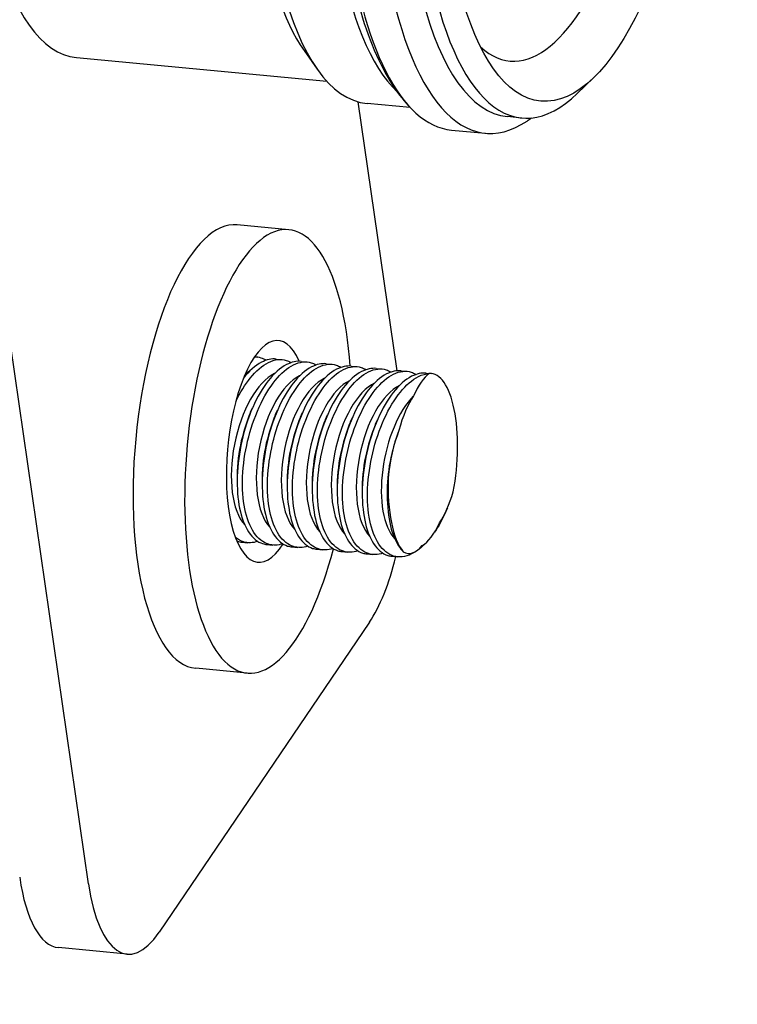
# Model space of a CAD drawing. Header units: inches. Extents: x 36 to 1719, y -84 to 1122.
# Tile 473 of 571: x 648.99 to 651.4, y 804.35 to 807.67. Entities that reach past the tile are written whole.
import ezdxf

# ---------------------------------------------------------------- set-up
doc = ezdxf.new("R2010")
doc.units = ezdxf.units.IN
doc.header["$LTSCALE"] = 48
doc.header["$MEASUREMENT"] = 0
doc.layers.add('Dimension (ANSI)', color=7, linetype='Continuous', lineweight=25)
doc.layers.add('Visible (ANSI)', color=7, linetype='Continuous', lineweight=30)
doc.styles.add('Note Text (ANSI)', font='tahoma.ttf')
doc.dimstyles.new('Architectural (ANSI)', dxfattribs={"dimscale": 48, "dimtxt": 0.125, "dimasz": 0.098425, "dimexe": 0.125, "dimexo": 0.0625, "dimgap": 0.031496, "dimtad": 0, "dimtih": 1, "dimtoh": 1, "dimdec": 4, "dimrnd": 1e-08, "dimzin": 3, "dimdsep": 46, "dimlunit": 4, "dimtxsty": 'Note Text (ANSI)', "dimcen": 0.09, "dimdle": 0.393701, "dimclrd": 256, "dimclre": 256, "dimclrt": 256, "dimadec": 0, "dimazin": 3, "dimtfac": 0.96, "dimtofl": 0, "dimtmove": 0, "dimatfit": 3, "dimfxl": 1, "dimfrac": 2, "dimtolj": 1, "dimtzin": 12, "dimlwd": -1, "dimlwe": -1, "dimarcsym": 0})

# ---------------------------------------------------------------- blocks, each defined once
blk = doc.blocks.new('*D22')
at = {"layer": 'Defpoints', "color": 0, "transparency": 16777216}
for p in [(702.0142, 1001.0529), (609.7408, 760.4914), (738.9177, 760.4914)]:
    blk.add_point(p, dxfattribs=at)
at = {"layer": 'Dimension (ANSI)', "transparency": 16777216}
for p, q in [((699.0142, 1001.0529), (603.7408, 1001.0529)), ((609.7408, 996.3285), (609.7408, 900.5717)), ((609.7408, 765.2158), (609.7408, 889.9726)), ((735.9177, 760.4914), (603.7408, 760.4914))]:
    blk.add_line(p, q, dxfattribs=at)
for points in [[(608.9534, 996.3285), (610.5282, 996.3285), (609.7408, 1001.0529)], [(608.9534, 765.2158), (610.5282, 765.2158), (609.7408, 760.4914)]]:
    blk.add_solid(points, dxfattribs=at)
at = {"layer": 'Dimension (ANSI)', "transparency": 16777216, "insert": (589.7824, 899.0599), "char_height": 6, "attachment_point": 1, "style": 'Note Text (ANSI)'}
blk.add_mtext('\\A1;20\'-0 9/16"', dxfattribs=at)

msp = doc.modelspace()

# ---------------------------------------------------------------- linework, layer by layer
at = {"layer": 'Visible (ANSI)'}
for p, q in [((649.21689, 804.76083), (648.75636, 807.94276)), ((649.17663, 807.54341), (650.01999, 807.46428)), ((649.94381, 807.56666), (649.98749, 807.50479)), ((650.91874, 807.47518), (650.86431, 807.42252)), ((650.12474, 807.39468), (650.25588, 806.48853)), ((650.301, 807.37514), (650.15583, 807.38876)), ((650.67732, 807.33983), (650.62911, 807.34435)), ((650.4405, 807.29928), (650.5548, 807.28855)), ((649.89221, 806.96362), (649.71838, 806.97993)), ((649.77609, 806.53509), (649.785, 806.53426)), ((649.84959, 806.52819), (649.86928, 806.52635)), ((649.93387, 806.52029), (649.95356, 806.51844)), ((650.01815, 806.51238), (650.03784, 806.51053)), ((650.10243, 806.50447), (650.12213, 806.50262)), ((650.18671, 806.49656), (650.20641, 806.49472)), ((650.271, 806.48865), (650.29069, 806.48681)), ((650.35528, 806.48075), (650.37283, 806.4791)), ((649.76318, 806.34868), (649.76955, 806.36334)), ((649.84746, 806.34077), (649.85383, 806.35544)), ((649.93174, 806.33286), (649.93811, 806.34753)), ((650.01602, 806.32495), (650.02239, 806.33962)), ((650.1003, 806.31705), (650.10667, 806.33171)), ((650.18458, 806.30914), (650.19095, 806.3238)), ((649.71788, 806.12238), (649.71811, 806.10647)), ((649.80216, 806.11447), (649.80239, 806.09856)), ((649.88644, 806.10656), (649.88667, 806.09065)), ((649.97072, 806.09865), (649.97096, 806.08274)), ((650.05501, 806.09074), (650.05524, 806.07483)), ((650.13929, 806.08284), (650.13952, 806.06693)), ((650.22357, 806.07493), (650.2238, 806.05902)), ((650.4265, 806.0257), (650.42357, 806.01895)), ((649.73386, 805.91131), (649.75356, 805.90946)), ((649.81814, 805.9034), (649.83784, 805.90155)), ((649.90243, 805.89549), (649.92212, 805.89364)), ((649.98671, 805.88758), (650.0064, 805.88574)), ((650.07099, 805.87968), (650.09068, 805.87783)), ((650.15527, 805.87177), (650.17496, 805.86992)), ((650.23955, 805.86386), (650.25924, 805.86201)), ((650.16364, 805.64151), (649.45536, 804.59756)), ((649.75208, 805.47018), (649.57825, 805.48649)), ((649.34725, 804.524), (649.11547, 804.54575))]:
    msp.add_line(p, q, dxfattribs=at)
for centre, major_axis, ratio, start_param, end_param in [((650.67742, 808.59531), (0.12261, 1.30676), 0.3645925, 5.9952665, 9.7126967), ((650.56312, 808.60604), (0.12261, 1.30676), 0.3645925, 0, 3.1415927), ((650.7941, 808.58436), (0.11677, 1.24453), 0.3645925, 5.8808768, 9.8270865), ((649.28757, 808.72572), (-0.11093, -1.18231), 0.3645925, 3.1415927, 6.2831853), ((650.2726, 808.63329), (-0.11677, -1.24453), 0.3645925, 3.1415927, 6.2831853), ((650.74589, 808.58889), (-0.11677, -1.24453), 0.3645925, 3.1415927, 6.2831853), ((650.49465, 808.61246), (-0.11677, -1.24453), 0.3645925, 3.4202706, 6.0045074), ((650.21466, 808.63873), (-0.11093, -1.18231), 0.3645925, 3.5439012, 5.8808768), ((650.21466, 808.63873), (0.11093, 1.18231), 0.3645925, 0.4023085, 2.7392841), ((650.73615, 808.5898), (0.09926, 1.05785), 0.3645925, 2.8740725, 6.5507055), ((649.82214, 806.2169), (0.07006, 0.74672), 0.3645925, 5.1420336, 10.57559), ((649.64831, 806.23321), (-0.07006, -0.74672), 0.3645925, 3.1415927, 6.2831853), ((649.82214, 806.2169), (-0.03503, -0.37336), 0.3645925, 2.554235, 6.9025982), ((649.83384, 806.21685), (-0.05378, -0.26869), 0.4639027, 3.4744499, 5.9624421), ((649.74956, 806.22476), (0.05378, 0.26869), 0.4639027, 0.3328573, 0.4369554), ((650.36838, 806.21249), (0.03109, 0.27738), 0.3670616, 0.3230366, 0.8500742), ((650.34363, 806.16797), (0.02919, 0.31113), 0.3645925, 4.4639734, 6.3470018), ((649.91812, 806.20894), (-0.05378, -0.26869), 0.4639027, 3.4744499, 5.9624421), ((650.0024, 806.20103), (-0.05378, -0.26869), 0.4639027, 3.4744499, 5.9624421), ((650.08669, 806.19313), (-0.05378, -0.26869), 0.4639027, 3.4744499, 5.9624421), ((650.17097, 806.18522), (-0.05378, -0.26869), 0.4639027, 3.4744499, 5.9624421), ((650.25525, 806.17731), (-0.05378, -0.26869), 0.4639027, 3.4744499, 5.9624421), ((650.33953, 806.1694), (-0.05378, -0.26869), 0.4639027, 3.7501769, 5.9624421), ((650.34394, 806.16852), (-0.0269, -0.27389), 0.3652684, 3.7136684, 4.3001479), ((649.85358, 806.2129), (0.05378, 0.26869), 0.4639027, 1.1361161, 2.0054765), ((649.93787, 806.20499), (0.05378, 0.26869), 0.4639027, 1.1361161, 2.0054765), ((650.02215, 806.19708), (0.05378, 0.26869), 0.4639027, 1.1361161, 2.0054765), ((650.10643, 806.18917), (0.05378, 0.26869), 0.4639027, 1.1361161, 2.0054765), ((650.19071, 806.18127), (0.05378, 0.26869), 0.4639027, 1.1361161, 2.0054765), ((650.27499, 806.17336), (0.05378, 0.26869), 0.4639027, 1.1361161, 2.0054765), ((650.35927, 806.16545), (0.05378, 0.26869), 0.4639027, 1.1950637, 2.0054765), ((650.32151, 806.12815), (-0.02853, -0.25461), 0.3670616, 4.0791773, 4.7529531), ((650.34363, 806.16797), (-0.02919, -0.31113), 0.3645925, 4.8743702, 5.9366051), ((650.36838, 806.21249), (0.03109, 0.27738), 0.3670616, 3.7336431, 4.2606807), ((650.34394, 806.16852), (-0.0269, -0.27389), 0.3652684, 0.2411109, 0.8275904), ((650.32151, 806.12815), (-0.02853, -0.25461), 0.3670616, 6.1139496, 6.7877254), ((650.10223, 806.06576), (-0.04671, -0.49781), 0.3645925, 0.5856893, 1.1849056), ((649.16218, 805.04356), (-0.04671, -0.49781), 0.3645925, 5.2980783, 6.2831853), ((649.39396, 805.02182), (-0.04671, -0.49781), 0.3645925, 5.2980783, 6.8688746)]:
    msp.add_ellipse(centre, major_axis=major_axis, ratio=ratio, start_param=start_param, end_param=end_param, dxfattribs=at)
msp.add_ellipse((650.85204, 808.57893), major_axis=(0.11093, 1.18231), ratio=0.3645925, dxfattribs=at)
for points, knots in [([(650.54539, 809.8717), (650.48223, 809.82954), (650.42776, 809.769), (650.32101, 809.60872), (650.27047, 809.50373), (650.18507, 809.26973), (650.14981, 809.14204), (650.09554, 808.87518), (650.07626, 808.73635), (650.05469, 808.4595), (650.05234, 808.32153), (650.06491, 808.05832), (650.07993, 807.93326), (650.12753, 807.70566), (650.16029, 807.60383), (650.2329, 807.45909), (650.26787, 807.40734), (650.31026, 807.36576)], [5.9782112, 5.9782112, 5.9782112, 5.9782112, 6.2854257, 6.2854257, 6.6376914, 6.6376914, 6.9744218, 6.9744218, 7.30444, 7.30444, 7.6330701, 7.6330701, 7.9641471, 7.9641471, 8.3037216, 8.3037216, 8.5439663, 8.5439663, 8.5439663, 8.5439663]), ([(649.71324, 806.38498), (649.72826, 806.41592), (649.74528, 806.44304), (649.78114, 806.48737), (649.8025, 806.5062), (649.84448, 806.52706), (649.86511, 806.52908), (649.88854, 806.52193), (649.89422, 806.51931), (649.89975, 806.51586)], [0.93306401, 0.93306401, 0.93306401, 0.93306401, 1.2036939, 1.2036939, 1.5062058, 1.5062058, 1.80871769, 1.80871769, 1.90696744, 1.90696744, 1.90696744, 1.90696744]), ([(649.93386, 806.52025), (649.91843, 806.52163), (649.9015, 806.51816), (649.86314, 806.49838), (649.84165, 806.47902), (649.80428, 806.4316), (649.78582, 806.40047), (649.75477, 806.32965), (649.74219, 806.28997), (649.72521, 806.21381), (649.71963, 806.17222), (649.71708, 806.09332), (649.72009, 806.05601), (649.72632, 806.02535), (649.73255, 805.99469), (649.74283, 805.9666), (649.76984, 805.92516), (649.78658, 805.9118), (649.80845, 805.90485), (649.81322, 805.90389), (649.81815, 805.90345)], [3.0791649, 3.0791649, 3.0791649, 3.0791649, 3.3201859, 3.3201859, 3.6225087, 3.6225087, 3.9209633, 3.9209633, 4.2194178, 4.2194178, 4.5160452, 4.5160452, 4.8126726, 4.8126726, 4.8126726, 5.1092999, 5.1092999, 5.4059273, 5.4059273, 5.4843754, 5.4843754, 5.4843754, 5.4843754]), ([(649.74365, 806.02372), (649.73737, 806.05461), (649.73458, 806.09219), (649.73801, 806.17158), (649.74423, 806.21337), (649.76256, 806.29013), (649.77597, 806.33019), (649.80847, 806.40143), (649.82754, 806.43263), (649.86542, 806.47947), (649.88678, 806.49829), (649.92876, 806.51915), (649.94939, 806.52117), (649.97282, 806.51402), (649.9785, 806.51141), (649.98403, 806.50795)], [0, 0, 0, 0, 0.2988444, 0.2988444, 0.5976889, 0.5976889, 0.9006914, 0.9006914, 1.2036939, 1.2036939, 1.5062058, 1.5062058, 1.8087177, 1.8087177, 1.9069674, 1.9069674, 1.9069674, 1.9069674]), ([(649.84958, 806.52816), (649.83415, 806.52954), (649.81722, 806.52607), (649.77912, 806.50643), (649.75791, 806.48741), (649.73928, 806.46396)], [3.07916492, 3.07916492, 3.07916492, 3.07916492, 3.32018591, 3.32018591, 3.61872141, 3.61872141, 3.61872141, 3.61872141]), ([(649.81547, 806.52377), (649.81018, 806.52708), (649.80475, 806.52961), (649.79187, 806.53371), (649.78394, 806.53476), (649.77568, 806.53443)], [5.31186862, 5.31186862, 5.31186862, 5.31186862, 5.40592727, 5.40592727, 5.53284566, 5.53284566, 5.53284566, 5.53284566]), ([(650.01815, 806.51234), (650.00271, 806.51372), (649.98578, 806.51026), (649.94742, 806.49047), (649.92594, 806.47111), (649.88857, 806.42369), (649.8701, 806.39256), (649.83905, 806.32174), (649.82647, 806.28206), (649.80949, 806.2059), (649.80392, 806.16432), (649.80136, 806.08542), (649.80437, 806.0481), (649.8106, 806.01744), (649.81683, 805.98678), (649.82711, 805.95869), (649.85412, 805.91725), (649.87086, 805.90389), (649.89273, 805.89694), (649.8975, 805.89598), (649.90243, 805.89554)], [3.0791649, 3.0791649, 3.0791649, 3.0791649, 3.3201859, 3.3201859, 3.6225087, 3.6225087, 3.9209633, 3.9209633, 4.2194178, 4.2194178, 4.5160452, 4.5160452, 4.8126726, 4.8126726, 4.8126726, 5.1092999, 5.1092999, 5.4059273, 5.4059273, 5.4843754, 5.4843754, 5.4843754, 5.4843754]), ([(649.82793, 806.01581), (649.82166, 806.0467), (649.81886, 806.08429), (649.82229, 806.16367), (649.82851, 806.20547), (649.84684, 806.28223), (649.86026, 806.32228), (649.89275, 806.39353), (649.91182, 806.42472), (649.9497, 806.47156), (649.97106, 806.49039), (650.01304, 806.51124), (650.03367, 806.51326), (650.0571, 806.50611), (650.06279, 806.5035), (650.06831, 806.50004)], [0, 0, 0, 0, 0.2988444, 0.2988444, 0.5976889, 0.5976889, 0.9006914, 0.9006914, 1.2036939, 1.2036939, 1.5062058, 1.5062058, 1.8087177, 1.8087177, 1.9069674, 1.9069674, 1.9069674, 1.9069674]), ([(650.10243, 806.50444), (650.08699, 806.50582), (650.07006, 806.50235), (650.0317, 806.48256), (650.01022, 806.4632), (649.97285, 806.41578), (649.95438, 806.38465), (649.92333, 806.31384), (649.91075, 806.27415), (649.89377, 806.19799), (649.8882, 806.15641), (649.88564, 806.07751), (649.88865, 806.04019), (649.89488, 806.00953), (649.90111, 805.97887), (649.91139, 805.95078), (649.9384, 805.90934), (649.95514, 805.89599), (649.97701, 805.88903), (649.98179, 805.88807), (649.98672, 805.88763)], [3.0791649, 3.0791649, 3.0791649, 3.0791649, 3.3201859, 3.3201859, 3.6225087, 3.6225087, 3.9209633, 3.9209633, 4.2194178, 4.2194178, 4.5160452, 4.5160452, 4.8126726, 4.8126726, 4.8126726, 5.1092999, 5.1092999, 5.4059273, 5.4059273, 5.4843754, 5.4843754, 5.4843754, 5.4843754]), ([(649.91222, 806.00791), (649.90594, 806.0388), (649.90314, 806.07638), (649.90658, 806.15576), (649.91279, 806.19756), (649.93112, 806.27432), (649.94454, 806.31437), (649.97703, 806.38562), (649.9961, 806.41681), (650.03398, 806.46365), (650.05534, 806.48248), (650.09732, 806.50333), (650.11795, 806.50536), (650.14138, 806.4982), (650.14707, 806.49559), (650.15259, 806.49213)], [0, 0, 0, 0, 0.2988444, 0.2988444, 0.5976889, 0.5976889, 0.9006914, 0.9006914, 1.2036939, 1.2036939, 1.5062058, 1.5062058, 1.8087177, 1.8087177, 1.9069674, 1.9069674, 1.9069674, 1.9069674]), ([(650.18671, 806.49653), (650.17127, 806.49791), (650.15434, 806.49444), (650.11598, 806.47466), (650.0945, 806.45529), (650.05713, 806.40787), (650.03866, 806.37674), (650.00762, 806.30593), (649.99503, 806.26624), (649.97805, 806.19008), (649.97248, 806.1485), (649.96992, 806.0696), (649.97293, 806.03229), (649.97916, 806.00162), (649.98539, 805.97096), (649.99567, 805.94288), (650.02268, 805.90144), (650.03942, 805.88808), (650.06129, 805.88112), (650.06607, 805.88017), (650.071, 805.87973)], [3.0791649, 3.0791649, 3.0791649, 3.0791649, 3.3201859, 3.3201859, 3.6225087, 3.6225087, 3.9209633, 3.9209633, 4.2194178, 4.2194178, 4.5160452, 4.5160452, 4.8126726, 4.8126726, 4.8126726, 5.1092999, 5.1092999, 5.4059273, 5.4059273, 5.4843754, 5.4843754, 5.4843754, 5.4843754]), ([(649.9965, 806), (649.99022, 806.03089), (649.98742, 806.06847), (649.99086, 806.14785), (649.99707, 806.18965), (650.0154, 806.26641), (650.02882, 806.30647), (650.06131, 806.37771), (650.08038, 806.4089), (650.11826, 806.45574), (650.13962, 806.47457), (650.18161, 806.49543), (650.20223, 806.49745), (650.22567, 806.4903), (650.23135, 806.48768), (650.23688, 806.48422)], [0, 0, 0, 0, 0.2988444, 0.2988444, 0.5976889, 0.5976889, 0.9006914, 0.9006914, 1.2036939, 1.2036939, 1.5062058, 1.5062058, 1.8087177, 1.8087177, 1.9069674, 1.9069674, 1.9069674, 1.9069674]), ([(650.27099, 806.48862), (650.25555, 806.49), (650.23862, 806.48653), (650.20026, 806.46675), (650.17878, 806.44739), (650.14141, 806.39997), (650.12294, 806.36884), (650.0919, 806.29802), (650.07931, 806.25833), (650.06233, 806.18218), (650.05676, 806.14059), (650.0542, 806.06169), (650.05721, 806.02438), (650.06344, 805.99372), (650.06968, 805.96305), (650.07995, 805.93497), (650.10697, 805.89353), (650.1237, 805.88017), (650.14557, 805.87322), (650.15035, 805.87226), (650.15528, 805.87182)], [3.0791649, 3.0791649, 3.0791649, 3.0791649, 3.3201859, 3.3201859, 3.6225087, 3.6225087, 3.9209633, 3.9209633, 4.2194178, 4.2194178, 4.5160452, 4.5160452, 4.8126726, 4.8126726, 4.8126726, 5.1092999, 5.1092999, 5.4059273, 5.4059273, 5.4843754, 5.4843754, 5.4843754, 5.4843754]), ([(650.08078, 805.99209), (650.0745, 806.02298), (650.07171, 806.06056), (650.07514, 806.13994), (650.08136, 806.18174), (650.09968, 806.2585), (650.1131, 806.29856), (650.14559, 806.3698), (650.16467, 806.40099), (650.20254, 806.44783), (650.2239, 806.46666), (650.26589, 806.48752), (650.28652, 806.48954), (650.30995, 806.48239), (650.31563, 806.47977), (650.32116, 806.47632)], [0, 0, 0, 0, 0.2988444, 0.2988444, 0.5976889, 0.5976889, 0.9006914, 0.9006914, 1.2036939, 1.2036939, 1.5062058, 1.5062058, 1.8087177, 1.8087177, 1.9069674, 1.9069674, 1.9069674, 1.9069674]), ([(650.35527, 806.48071), (650.33983, 806.48209), (650.32291, 806.47862), (650.28454, 806.45884), (650.26306, 806.43948), (650.22569, 806.39206), (650.20723, 806.36093), (650.17618, 806.29011), (650.16359, 806.25043), (650.14661, 806.17427), (650.14104, 806.13268), (650.13848, 806.05378), (650.1415, 806.01647), (650.14773, 805.98581), (650.15396, 805.95515), (650.16423, 805.92706), (650.19125, 805.88562), (650.20799, 805.87226), (650.22985, 805.86531), (650.23463, 805.86435), (650.23956, 805.86391)], [3.0791649, 3.0791649, 3.0791649, 3.0791649, 3.3201859, 3.3201859, 3.6225087, 3.6225087, 3.9209633, 3.9209633, 4.2194178, 4.2194178, 4.5160452, 4.5160452, 4.8126726, 4.8126726, 4.8126726, 5.1092999, 5.1092999, 5.4059273, 5.4059273, 5.4843754, 5.4843754, 5.4843754, 5.4843754]), ([(650.35621, 805.91069), (650.34031, 805.89357), (650.3231, 805.8799), (650.28465, 805.86122), (650.26348, 805.85927), (650.22736, 805.87012), (650.20993, 805.88345), (650.18192, 805.92504), (650.17134, 805.95329), (650.16506, 805.98418), (650.15878, 806.01507), (650.15599, 806.05265), (650.15942, 806.13204), (650.16564, 806.17383), (650.18396, 806.25059), (650.19738, 806.29065), (650.22988, 806.36189), (650.24895, 806.39309), (650.28682, 806.43993), (650.30819, 806.45875), (650.3416, 806.47535), (650.35389, 806.47858), (650.36553, 806.47915)], [3.6698424, 3.6698424, 3.6698424, 3.6698424, 3.9119166, 3.9119166, 4.2149192, 4.2149192, 4.5137636, 4.5137636, 4.812608, 4.812608, 4.812608, 5.1114525, 5.1114525, 5.4102969, 5.4102969, 5.7132994, 5.7132994, 6.0163019, 6.0163019, 6.3188138, 6.3188138, 6.4978011, 6.4978011, 6.4978011, 6.4978011]), ([(650.22697, 806.12829), (650.22551, 806.11388), (650.2245, 806.09946), (650.22276, 806.04588), (650.22578, 806.00856), (650.23201, 805.9779), (650.23824, 805.94724), (650.24852, 805.91915), (650.26686, 805.89101), (650.27212, 805.88453), (650.27764, 805.87895)], [-0.40294109, -0.40294109, -0.40294109, -0.40294109, -0.29662736, -0.29662736, 0, 0, 0, 0.29662736, 0.29662736, 0.40294109, 0.40294109, 0.40294109, 0.40294109]), ([(649.87194, 805.90595), (649.85496, 805.90028), (649.83847, 805.89989), (649.80595, 805.90966), (649.78853, 805.92299), (649.76051, 805.96458), (649.74993, 805.99283), (649.74365, 806.02372)], [3.97202778, 3.97202778, 3.97202778, 3.97202778, 4.21491916, 4.21491916, 4.51376359, 4.51376359, 4.81260802, 4.81260802, 4.81260802, 4.81260802]), ([(649.95622, 805.89805), (649.93924, 805.89237), (649.92275, 805.89198), (649.89023, 805.90175), (649.87281, 805.91508), (649.8448, 805.95667), (649.83421, 805.98492), (649.82793, 806.01581)], [3.97202778, 3.97202778, 3.97202778, 3.97202778, 4.21491916, 4.21491916, 4.51376359, 4.51376359, 4.81260802, 4.81260802, 4.81260802, 4.81260802]), ([(650.42357, 806.01896), (650.42291, 806.01745), (650.42225, 806.01594), (650.41004, 805.98852), (650.39691, 805.96495), (650.38333, 805.94502)], [3.29371298, 3.29371298, 3.29371298, 3.29371298, 3.30640222, 3.30640222, 3.52651743, 3.52651743, 3.52651743, 3.52651743]), ([(650.0405, 805.89014), (650.02352, 805.88446), (650.00703, 805.88408), (649.97451, 805.89384), (649.95709, 805.90718), (649.92908, 805.94876), (649.91849, 805.97701), (649.91222, 806.00791)], [3.97202778, 3.97202778, 3.97202778, 3.97202778, 4.21491916, 4.21491916, 4.51376359, 4.51376359, 4.81260802, 4.81260802, 4.81260802, 4.81260802]), ([(650.12479, 805.88223), (650.1078, 805.87656), (650.09131, 805.87617), (650.05879, 805.88594), (650.04137, 805.89927), (650.01336, 805.94085), (650.00277, 805.96911), (649.9965, 806)], [3.97202778, 3.97202778, 3.97202778, 3.97202778, 4.21491916, 4.21491916, 4.51376359, 4.51376359, 4.81260802, 4.81260802, 4.81260802, 4.81260802]), ([(650.20907, 805.87432), (650.19209, 805.86865), (650.17559, 805.86826), (650.14307, 805.87803), (650.12565, 805.89136), (650.09764, 805.93294), (650.08706, 805.9612), (650.08078, 805.99209)], [3.97202778, 3.97202778, 3.97202778, 3.97202778, 4.21491916, 4.21491916, 4.51376359, 4.51376359, 4.81260802, 4.81260802, 4.81260802, 4.81260802]), ([(649.78766, 805.91386), (649.77068, 805.90819), (649.75419, 805.9078), (649.73009, 805.91504), (649.72073, 805.92013), (649.71194, 805.92738)], [3.97202778, 3.97202778, 3.97202778, 3.97202778, 4.21491916, 4.21491916, 4.37339253, 4.37339253, 4.37339253, 4.37339253]), ([(649.71669, 805.91521), (649.71765, 805.91485), (649.71862, 805.91452), (649.72417, 805.91276), (649.72894, 805.9118), (649.73387, 805.91136)], [5.389284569, 5.389284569, 5.389284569, 5.389284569, 5.405927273, 5.405927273, 5.484375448, 5.484375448, 5.484375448, 5.484375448])]:
    msp.add_open_spline(points, degree=3, knots=knots, dxfattribs=at)
msp.add_open_spline([(650.69514, 807.32965), (650.70011, 807.33296), (650.70502, 807.3364), (650.70988, 807.33995)], degree=3, dxfattribs=at)

# ---------------------------------------------------------------- dimensions: what is measured, and where the dimension line sits
at = {"layer": 'Dimension (ANSI)'}
dim = msp.add_linear_dim(base=(609.7408, 760.4914), p1=(702.01418, 1001.0529), p2=(738.91768, 760.4914), angle=270, dimstyle='Architectural (ANSI)', override={"dimgap": 0.031496, "dimdec": 4, "dimlfac": 1, "dimtol": 0, "dimlim": 0, "dimtp": 0, "dimtm": 0, "dimtdec": 2, "dimatfit": 1}, dxfattribs=at)
dim.commit()
dim.dimension.update_dxf_attribs({"geometry": '*D22', "text_midpoint": (609.7408, 895.27215), "dimtype": 160})

doc.saveas('drawing.dxf')
